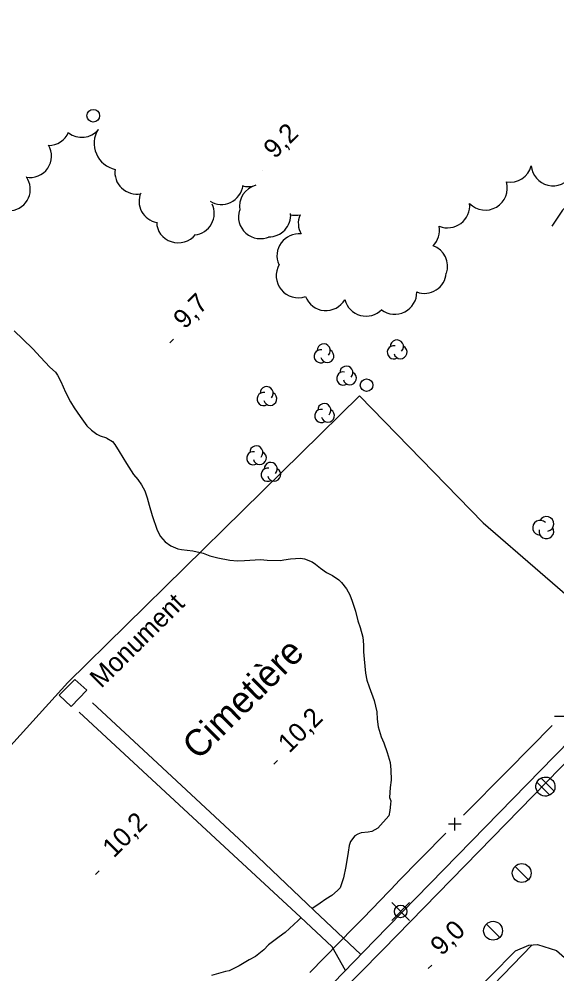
# Model space of a CAD drawing. Extents: x 381879 to 384696, y 5564785 to 5567594.
# Drawn here: x 383217.8 to 383303.3, y 5565887.4 to 5566039 of the extents above; entities that cross this region are included whole.
import ezdxf

# ---------------------------------------------------------------- set-up
doc = ezdxf.new("R2010")
doc.units = 0
for name, color, linetype in [('Niveau 1', 7, 'Continuous'), ('Niveau 21', 7, 'Continuous'), ('Niveau 22', 7, 'Continuous'), ('Niveau 3', 7, 'Continuous'), ('Niveau 36', 7, 'Continuous'), ('Niveau 37', 7, 'Continuous'), ('Niveau 39', 7, 'Continuous'), ('Niveau 41', 7, 'Continuous'), ('Niveau 44', 7, 'Continuous'), ('Niveau 52', 7, 'Continuous')]:
    doc.layers.add(name, color=color, linetype=linetype)

msp = doc.modelspace()

# ---------------------------------------------------------------- linework, layer by layer
at = {"layer": 'Niveau 1'}
for points in [[(383217.06, 5565989.53), (383218.46, 5565988.23), (383220.05, 5565986.66), (383221.25, 5565985.34), (383222.74, 5565983.76), (383223.63, 5565982.95), (383223.93, 5565982.52), (383224.46, 5565981.52), (383225.24, 5565979.79), (383226.03, 5565978.25), (383226.61, 5565977.33), (383227.56, 5565975.93), (383228.62, 5565974.46), (383229.37, 5565973.77), (383230.22, 5565973.12), (383230.71, 5565972.89), (383231.74, 5565972.53), (383231.78, 5565972.51)], [(383231.78, 5565972.51), (383232.66, 5565971.95), (383233.06, 5565971.48), (383233.75, 5565970.39), (383234.92, 5565968.46), (383236.02, 5565966.74), (383236.69, 5565965.96), (383237.31, 5565965.09), (383237.8, 5565964.12), (383238.21, 5565963), (383238.5, 5565961.84), (383239.01, 5565960.22), (383239.8, 5565957.9), (383240.29, 5565956.9), (383241.03, 5565956.06), (383241.97, 5565955.39), (383243.04, 5565954.95), (383243.67, 5565954.84), (383245.42, 5565954.62), (383247.06, 5565954.25), (383248.17, 5565953.8), (383249.4, 5565953.49), (383251.34, 5565953.12), (383252.54, 5565953.02), (383253.66, 5565953.09), (383256.19, 5565953.21), (383257.26, 5565953.11), (383259.38, 5565953.05), (383259.88, 5565953.19), (383260.97, 5565953.35), (383262.56, 5565953.44), (383263.17, 5565953.34), (383264.38, 5565952.87), (383264.92, 5565952.5), (383265.71, 5565951.83), (383266.65, 5565951.17), (383267.63, 5565950.67), (383268.61, 5565950.02), (383269.08, 5565949.56), (383269.84, 5565948.59), (383270.38, 5565947.64), (383270.75, 5565946.63), (383271.26, 5565945.05), (383271.67, 5565943.47), (383272.02, 5565942.44), (383272.44, 5565940.9), (383272.56, 5565939.7), (383272.55, 5565938.57), (383272.67, 5565937.39), (383272.85, 5565935.18), (383273.07, 5565934.09), (383273.46, 5565933.03), (383274.23, 5565930.82), (383274.66, 5565929.06), (383274.71, 5565927.9), (383274.9, 5565926.68), (383275.35, 5565925.1), (383275.78, 5565924.12), (383276.33, 5565922.58), (383276.78, 5565921), (383276.91, 5565919.83), (383276.96, 5565918.17), (383276.81, 5565917.02), (383276.68, 5565915.42), (383276.87, 5565914.9), (383276.86, 5565914.39), (383276.75, 5565913.38), (383276.58, 5565912.51)], [(383276.58, 5565912.51), (383274.82, 5565910.57), (383273.89, 5565910.05), (383273.31, 5565909.92), (383272.19, 5565909.85), (383271.64, 5565909.64), (383271.19, 5565909.34), (383270.47, 5565908.48), (383270.27, 5565907.84), (383270.09, 5565906.77), (383269.75, 5565904.47), (383269.39, 5565902.69), (383268.82, 5565901.08), (383268.44, 5565900.66), (383267.5, 5565899.89), (383266.58, 5565899.32), (383265.68, 5565898.69), (383264.81, 5565898.11), (383264.41, 5565897.81)], [(383262.64, 5565896.39), (383262.17, 5565895.94), (383260.09, 5565894.01), (383259.14, 5565893.34), (383257.48, 5565892.03), (383256.73, 5565891.27), (383255.41, 5565890.19), (383254.38, 5565889.65), (383252.79, 5565888.74), (383251.23, 5565887.92), (383250.62, 5565887.8), (383248.42, 5565887.16)]]:
    msp.add_lwpolyline(points, dxfattribs=at)
at = {"layer": 'Niveau 21'}
for points in [[(383184, 5565797.8), (383216.28, 5565830.81), (383235.39, 5565850.47), (383275.62, 5565891.24), (383301.72, 5565917.97), (383337.3, 5565954.5), (383373.4, 5565991.3), (383408.2, 5566027), (383442.2, 5566061.7), (383475.8, 5566095.9)], [(383296.7, 5565891.1), (383298.8, 5565892), (383300.2, 5565892.1)], [(383300.2, 5565892.1), (383303.23, 5565891.13), (383306.62, 5565888.2), (383327.19, 5565868.06), (383344.44, 5565850.88), (383345.33, 5565849.03), (383345.27, 5565845.76), (383342.75, 5565842.8), (383340.03, 5565839.61), (383347.73, 5565832.07), (383352.29, 5565836.86), (383354.62, 5565837.9), (383356.61, 5565837.86), (383358.25, 5565837.27), (383364.89, 5565831.19), (383408.96, 5565788.23), (383452.67, 5565745.89)], [(383296.7, 5565891.1), (383280.8, 5565875), (383258.34, 5565852.55), (383246.6, 5565840.1), (383228.5, 5565821.6), (383210.51, 5565803.32), (383194.41, 5565786.56)]]:
    msp.add_lwpolyline(points, dxfattribs=at)
at = {"layer": 'Niveau 22'}
for points in [[(383340.28, 5566041.68), (383337.31, 5566038.18), (383333.56, 5566034.6), (383328.83, 5566031.46), (383323.1, 5566027.82), (383318.96, 5566024.86), (383316.35, 5566022.4), (383312.65, 5566018.9), (383309.06, 5566014.48), (383306.08, 5566010.54), (383304.17, 5566008.68), (383302.47, 5566006.15)], [(383156.53, 5565772.2), (383157.91, 5565773.63), (383187.98, 5565804.5), (383213.9, 5565830.88), (383244.88, 5565862.36), (383274.3, 5565892.74), (383302.87, 5565922), (383330.88, 5565950.51), (383359.91, 5565980.31), (383385.43, 5566006.36), (383414.56, 5566036.19)], [(383272.13, 5565890.5), (383264.73, 5565897.51), (383253.54, 5565908.12), (383239.82, 5565920.92), (383229.52, 5565930.5)], [(383269.69, 5565887.98), (383267.55, 5565891.74), (383262.57, 5565896.46), (383250.46, 5565907.6), (383227.41, 5565928.98)], [(383246.69, 5565838.28), (383273.37, 5565865.52), (383288.51, 5565880.81), (383299.32, 5565892.04)]]:
    msp.add_lwpolyline(points, dxfattribs=at)
at = {"layer": 'Niveau 3'}
for p, q in [((383256.46, 5566015.03), (383256.46, 5566015.03)), ((383241.79, 5565987.63), (383242.36, 5565988.2)), ((383258.33, 5565920.74), (383258.9, 5565921.31)), ((383230.01, 5565903.21), (383230.58, 5565903.78)), ((383282.82, 5565888.27), (383283.39, 5565888.84))]:
    msp.add_line(p, q, dxfattribs=at)
at = {"layer": 'Niveau 36'}
for p, q in [((383300.1, 5565917.87), (383302.17, 5565915.84)), ((383302.8, 5565916.51), (383300.73, 5565918.54)), ((383298.75, 5565902.39), (383296.63, 5565904.51)), ((383279.87, 5565898.76), (383277.05, 5565895.94)), ((383279.87, 5565895.94), (383277.05, 5565898.76)), ((383294.2, 5565893.23), (383292.08, 5565895.35))]:
    msp.add_line(p, q, dxfattribs=at)
for centre, radius in [((383229.63, 5566023.69), 1), ((383273.04, 5565980.91), 1), ((383297.68, 5565903.45), 1.5), ((383278.45, 5565897.35), 1), ((383293.13, 5565894.29), 1.5)]:
    msp.add_circle(centre, radius, dxfattribs=at)
msp.add_ellipse((383301.45, 5565917.18), major_axis=(-1.2, 0.93), ratio=0.999875, dxfattribs=at)
at = {"layer": 'Niveau 37'}
for p, q in [((383304.9, 5565928.3), (383302.9, 5565928.29)), ((383287.06, 5565910.2), (383287.05, 5565912.21)), ((383288.06, 5565911.21), (383286.05, 5565911.2))]:
    msp.add_line(p, q, dxfattribs=at)
for points in [[(383295.48, 5565919.75), (383302.5, 5565926.87)], [(383288.46, 5565912.63), (383295.48, 5565919.75)], [(383277.97, 5565901.99), (383285.65, 5565909.78)], [(383271.01, 5565894.79), (383272.5, 5565896.31), (383277.97, 5565901.97)], [(383264.01, 5565887.65), (383271.01, 5565894.79)]]:
    msp.add_lwpolyline(points, dxfattribs=at)
at = {"layer": 'Niveau 39'}
msp.add_lwpolyline([(383226.1, 5565929.9), (383224.2, 5565931.7), (383226.7, 5565934.2), (383228.6, 5565932.5)], close=True, dxfattribs=at)
at = {"layer": 'Niveau 41'}
for points in [[(383271.9, 5565979.21), (383225.59, 5565933.72), (383187.15, 5565891.31)], [(383271.9, 5565979.21), (383291.54, 5565959.06), (383309.66, 5565943.41)]]:
    msp.add_lwpolyline(points, dxfattribs=at)
at = {"layer": 'Niveau 44'}
for centre, start, end in [((383300.6, 5565958.29), 44.1153, 269.8039), ((383301.6, 5565958.87), 282.2692, 149.7262), ((383301.6, 5565957.7), 166.9368, 29.6212)]:
    msp.add_arc(centre, 1.17, start, end, dxfattribs=at)
for centre, major_axis, ratio, start_param, end_param in [((383222.58, 5566022.38), (2.1, 2.69), 0.993175, 3.789748, 4.975734), ((383227.86, 5566023.55), (3.21, 1.15), 0.958876, 3.695496, 5.248242), ((383234.01, 5566019.32), (-4.1, -1.08), 0.998468, 5.478766, 7.387422), ((383219.61, 5566017.25), (2.68, 2.11), 0.985721, 3.858713, 6.166529), ((383236.46, 5566014.52), (3.2, -1.17), 0.951885, 3.30588, 5.268108), ((383295.83, 5566016.6), (2.93, 1.88), 0.997849, 3.968049, 5.463448), ((383302.67, 5566016.06), (3.03, -1.73), 0.998787, 3.749753, 6.236862), ((383216.21, 5566012.01), (2.52, 2.31), 0.997744, 4.099034, 6.149811), ((383250.1, 5566012.93), (2.57, 2.25), 0.958385, 3.405407, 5.442567), ((383256.22, 5566009.36), (-1.72, -2.95), 0.976897, 3.9158, 5.42615), ((383254.34, 5566015.83), (1.83, 2.88), 0.964689, 3.398104, 4.052394), ((383291.9, 5566012.19), (3.03, 1.73), 0.99706, 3.400051, 6.052254), ((383240.31, 5566010.04), (3.05, -1.56), 0.977814, 3.204791, 4.995), ((383245.47, 5566008.15), (1.99, 2.76), 0.988692, 3.857687, 5.793263), ((383256.18, 5566007.66), (2.88, -1.97), 0.999267, 3.433268, 5.737699), ((383285.88, 5566009.44), (2.31, -2.7), 0.996877, 5.202472, 7.235245), ((383257.64, 5566007.81), (2.22, 2.58), 0.970178, 3.814381, 5.52109), ((383261.9, 5566011.26), (2.43, 2.4), 0.980895, 3.634035, 4.143416), ((383265.67, 5566006.63), (-3.45, -0.42), 0.995848, 5.783307, 6.677733), ((383243.12, 5566006.75), (3.41, 0.03), 0.946352, 3.118604, 5.628751), ((383281.17, 5566005.52), (3.44, 0.51), 0.996586, 5.3381, 6.312842), ((383262.28, 5566001.46), (-2.53, -2.39), 0.998115, 3.849206, 5.944417), ((383282.43, 5565999.78), (-2.91, 1.91), 0.995444, 3.399283, 4.949467), ((383262.17, 5565998.28), (2.65, -2.27), 0.999267, 3.312202, 5.756542), ((383282.24, 5565998.96), (1.43, 3.17), 0.995444, 3.203087, 5.057968), ((383277.53, 5565995.65), (3.3, 1.12), 0.997068, 3.736976, 5.973546), ((383266.57, 5565996.23), (3.48, -0.09), 0.997467, 3.532717, 5.783234), ((383272.96, 5565995.35), (3.45, -0.49), 0.997467, 3.532717, 5.651942), ((383266.24, 5565986.42), (-0.836, 0.629), 0.999875, 3.020126, 6.959135), ((383277.86, 5565987.04), (-0.836, 0.629), 0.999875, 3.020126, 6.959135), ((383265.75, 5565985.5), (-0.836, 0.629), 0.999875, 5.163765, 9.050341), ((383266.8, 5565985.54), (-0.836, 0.629), 0.999875, 0.893509, 4.863384), ((383277.37, 5565986.12), (-0.836, 0.629), 0.999875, 5.163765, 9.050341), ((383278.42, 5565986.16), (-0.836, 0.629), 0.999875, 0.893509, 4.863384), ((383269.33, 5565981.97), (-0.836, 0.629), 0.999875, 5.163765, 9.050341), ((383269.82, 5565982.89), (-0.836, 0.629), 0.999875, 3.020126, 6.959135), ((383270.38, 5565982.01), (-0.836, 0.629), 0.999875, 0.893509, 4.863384), ((383257.17, 5565979.63), (-0.836, 0.629), 0.999875, 3.020126, 6.959135), ((383256.68, 5565978.71), (-0.836, 0.629), 0.999875, 5.163765, 9.050341), ((383257.73, 5565978.75), (-0.836, 0.629), 0.999875, 0.893509, 4.863384), ((383265.84, 5565976.03), (-0.836, 0.629), 0.999875, 5.163765, 9.050341), ((383266.33, 5565976.95), (-0.836, 0.629), 0.999875, 3.020126, 6.959135), ((383266.89, 5565976.07), (-0.836, 0.629), 0.999875, 0.893509, 4.863384), ((383255.53, 5565970.23), (0.912, -0.513), 0.999925, 6.029005, 9.968014), ((383255.04, 5565969.31), (0.912, -0.513), 0.999925, 1.88946, 5.776035), ((383256.08, 5565969.35), (0.912, -0.513), 0.999925, 3.902388, 7.872264), ((383257.32, 5565966.69), (0.912, -0.513), 0.999925, 1.88946, 5.776035), ((383257.81, 5565967.61), (0.912, -0.513), 0.999925, 6.029005, 9.968014), ((383258.36, 5565966.73), (0.912, -0.513), 0.999925, 3.902388, 7.872264)]:
    msp.add_ellipse(centre, major_axis=major_axis, ratio=ratio, start_param=start_param, end_param=end_param, dxfattribs=at)

# ---------------------------------------------------------------- texts
at = {"layer": 'Niveau 3'}
for s, p in [('9,2', (383258.47, 5566016.73)), ('9,7', (383244.14, 5565989.69)), ('10,2 ', (383260.77, 5565922.37)), ('10,2', (383232.89, 5565905.75)), ('9,0  ', (383284.97, 5565890.19))]:
    msp.add_text(s, height=3, rotation=44.7717, dxfattribs=at).set_placement(p)
at = {"layer": 'Niveau 39'}
msp.add_text('Monument', height=3, rotation=44.7717, dxfattribs=at).set_placement((383230.89, 5565932.66))
at = {"layer": 'Niveau 52'}
msp.add_text('Cimetière', height=4.2, rotation=44.7717, dxfattribs=at).set_placement((383246.32, 5565921.24))

doc.saveas('drawing.dxf')
